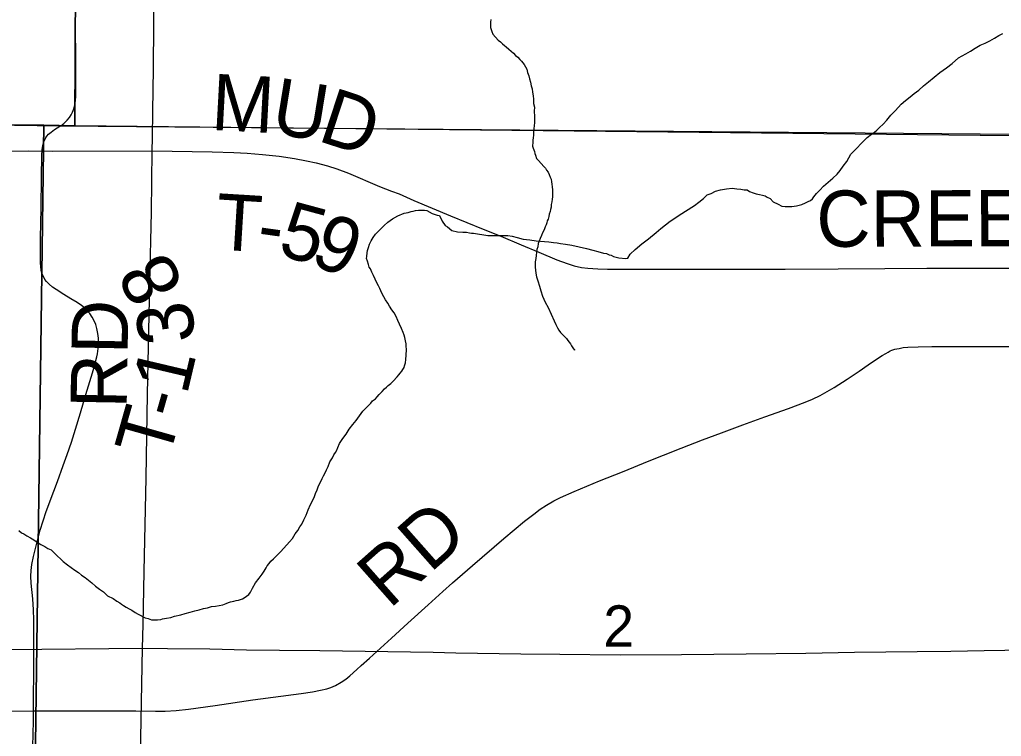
# Model space of a CAD drawing. Extents: x 2.4 to 73.1, y 4.5 to 25.6.
# Drawn here: x 45.0898 to 45.586, y 24.3049 to 24.667 of the extents above; entities that cross this region are included whole.
import ezdxf

# ---------------------------------------------------------------- set-up
doc = ezdxf.new("R2010")
doc.units = 0
for name, color, linetype in [('GM_X_County_Road', 7, 'Continuous'), ('GM_X_County_Road_Text', 7, 'Continuous'), ('GM_X_Interchange_Ramps', 7, 'Continuous'), ('GM_X_Minor_River', 7, 'Continuous'), ('GM_X_Section', 7, 'Continuous'), ('GM_X_Section_Text', 7, 'Continuous'), ('GM_X_Township', 7, 'Continuous'), ('GM_X_Township_Road', 7, 'Continuous'), ('GM_X_Township_Road_Text', 7, 'Continuous'), ('GM_X_US_Shield', 7, 'Continuous')]:
    doc.layers.add(name, color=color, linetype=linetype)

msp = doc.modelspace()

# ---------------------------------------------------------------- linework, layer by layer
at = {"layer": 'GM_X_County_Road'}
for points in [[(45.15687, 24.6007), (45.15704, 24.60732), (45.15719, 24.62068), (45.15741, 24.64213), (45.1576, 24.66451), (45.15768, 24.67881), (45.15796, 24.69807), (45.15826, 24.70846), (45.1589, 24.71731), (45.16008, 24.7409), (45.1615, 24.76822), (45.16283, 24.79492), (45.16439, 24.82285), (45.16511, 24.8362), (45.16551, 24.84401)], [(45.08417, 24.6006), (45.09413, 24.60064), (45.10656, 24.60053), (45.15687, 24.6007)], [(45.15193, 24.34944), (45.15216, 24.36148), (45.15276, 24.38821), (45.15376, 24.43545), (45.15451, 24.47771), (45.15565, 24.53366), (45.15644, 24.5697), (45.15687, 24.6007)], [(44.65309, 24.35168), (44.69204, 24.35052), (44.73275, 24.34943), (44.76631, 24.34845), (44.78899, 24.34797), (44.82536, 24.34714), (44.86981, 24.3464), (44.92733, 24.34627), (44.97644, 24.34711), (45.03611, 24.34793), (45.08398, 24.34876), (45.15193, 24.34944)], [(45.1473, 24.09916), (45.14768, 24.12186), (45.14815, 24.14455), (45.14842, 24.1576), (45.14876, 24.17811), (45.14941, 24.20919), (45.14972, 24.22722), (45.15002, 24.24244), (45.15032, 24.25861), (45.15058, 24.27601), (45.15128, 24.31331), (45.15193, 24.34944)], [(45.15193, 24.34944), (45.16448, 24.34937), (45.18592, 24.34913), (45.20449, 24.34868), (45.22113, 24.34851), (45.24156, 24.34832), (45.29875, 24.34739), (45.31025, 24.34715), (45.32113, 24.347), (45.34319, 24.34662), (45.36278, 24.34643), (45.39325, 24.34611), (45.42434, 24.34621), (45.45698, 24.34661), (45.48709, 24.34687), (45.51169, 24.34738), (45.54339, 24.34778), (45.56049, 24.34802), (45.57727, 24.34824), (45.59809, 24.34858), (45.61643, 24.34872), (45.6357, 24.34897), (45.64348, 24.34895)]]:
    msp.add_lwpolyline(points, dxfattribs=at)
at = {"layer": 'GM_X_Interchange_Ramps'}
msp.add_lwpolyline([(44.61583, 24.62054), (45.11007, 24.61342), (45.61393, 24.6089)], dxfattribs=at)
at = {"layer": 'GM_X_Minor_River'}
for points in [[(45.328, 24.66702), (45.32779, 24.66569), (45.32777, 24.66417), (45.32775, 24.66303), (45.32812, 24.66208), (45.32848, 24.66093), (45.32903, 24.65959), (45.33164, 24.6567), (45.33277, 24.65573), (45.3339, 24.65476), (45.33483, 24.65399), (45.33577, 24.65321), (45.33709, 24.65205), (45.33821, 24.65108), (45.33934, 24.65012)], [(45.5727, 24.65257), (45.5752, 24.65403), (45.5777, 24.6551), (45.5802, 24.65637), (45.58251, 24.65764), (45.58463, 24.65892), (45.58675, 24.66)], [(45.33934, 24.65012), (45.34046, 24.64896), (45.34159, 24.64799), (45.34252, 24.64684), (45.34346, 24.64606), (45.34476, 24.64433), (45.34551, 24.64318), (45.34606, 24.64203), (45.34641, 24.64031), (45.34714, 24.63859), (45.3475, 24.63707), (45.34804, 24.63535), (45.3484, 24.63363), (45.34875, 24.63211), (45.34892, 24.63039), (45.34927, 24.62849), (45.34943, 24.62678), (45.34959, 24.62468), (45.34994, 24.62278), (45.3499, 24.62069), (45.35005, 24.61802), (45.35003, 24.61632), (45.35, 24.6148), (45.34979, 24.61347), (45.34976, 24.61176), (45.34955, 24.61024), (45.34953, 24.60872), (45.34931, 24.60721), (45.3491, 24.60607), (45.34909, 24.60512), (45.34905, 24.60303), (45.34942, 24.60207), (45.34996, 24.60036), (45.35014, 24.5994), (45.3505, 24.59845), (45.35105, 24.59692), (45.35198, 24.59576), (45.35479, 24.59287), (45.35554, 24.59191), (45.35609, 24.59095), (45.35684, 24.58999), (45.35739, 24.58884), (45.35794, 24.5875), (45.35849, 24.58635), (45.35866, 24.58502), (45.35883, 24.58387), (45.359, 24.58254), (45.35917, 24.58102), (45.35915, 24.57988), (45.35913, 24.57874), (45.35911, 24.57741), (45.3589, 24.57627), (45.35869, 24.57495), (45.35848, 24.57362), (45.35846, 24.57229), (45.35806, 24.57116), (45.35785, 24.57002), (45.35745, 24.5687), (45.35724, 24.56756), (45.35684, 24.56624), (45.35645, 24.56529), (45.35624, 24.56435), (45.35585, 24.5634), (45.35545, 24.56227), (45.35485, 24.56076), (45.35407, 24.55925), (45.35348, 24.55793), (45.35288, 24.55642), (45.35229, 24.5551), (45.35189, 24.55396), (45.35167, 24.55226), (45.35127, 24.55093), (45.35106, 24.54961), (45.35085, 24.5479), (45.35063, 24.54639), (45.35041, 24.54468), (45.35039, 24.54335), (45.35037, 24.54202), (45.35054, 24.5405), (45.3507, 24.53897), (45.35105, 24.53707), (45.35178, 24.53497), (45.3525, 24.5323), (45.35323, 24.53), (45.35413, 24.52733), (45.35542, 24.52427), (45.3569, 24.52159), (45.36002, 24.51489), (45.36075, 24.51297), (45.36168, 24.51125), (45.36223, 24.5101), (45.36316, 24.50895), (45.36466, 24.5074), (45.36616, 24.50586), (45.3669, 24.5049), (45.36821, 24.50317), (45.36876, 24.50221), (45.36932, 24.50125), (45.37025, 24.50009), (45.37025, 24.50028), (45.37025, 24.50009)], [(45.34426, 24.55617), (45.34767, 24.55571), (45.35089, 24.55524), (45.35506, 24.55495), (45.35733, 24.5547), (45.3596, 24.55445), (45.3615, 24.55422), (45.3632, 24.55398), (45.36566, 24.55354), (45.36887, 24.55308), (45.37265, 24.55222), (45.37624, 24.55137), (45.37945, 24.55053), (45.38209, 24.5499), (45.38492, 24.54906), (45.38643, 24.54884), (45.38775, 24.54823), (45.38869, 24.54802), (45.39001, 24.54742), (45.39265, 24.54659), (45.39625, 24.54631), (45.3972, 24.54647), (45.39839, 24.54853), (45.40092, 24.55094), (45.40422, 24.55371), (45.4077, 24.55628), (45.41158, 24.55941), (45.41391, 24.56144), (45.41623, 24.56328), (45.41856, 24.56512), (45.42088, 24.56677), (45.4232, 24.56823), (45.43092, 24.57316), (45.43305, 24.57482), (45.43537, 24.57666), (45.43732, 24.57851), (45.43924, 24.57922), (45.44154, 24.5803), (45.44403, 24.581), (45.44708, 24.58149), (45.44994, 24.5818), (45.45221, 24.58155), (45.45429, 24.58131), (45.456, 24.58107), (45.45751, 24.58103), (45.45864, 24.58025), (45.46051, 24.57944), (45.46202, 24.57902), (45.46372, 24.5786), (45.46524, 24.57837), (45.46656, 24.57796), (45.46768, 24.57736), (45.46918, 24.57656), (45.47066, 24.575), (45.4731, 24.5738), (45.47497, 24.57281), (45.47668, 24.57257), (45.47763, 24.57255), (45.47876, 24.57252), (45.4801, 24.57268), (45.48239, 24.573), (45.48506, 24.57369), (45.48698, 24.5744), (45.48833, 24.57513), (45.48948, 24.57567), (45.49045, 24.5764), (45.49124, 24.57752), (45.49261, 24.5792), (45.49417, 24.58087), (45.49612, 24.58291), (45.49845, 24.58494), (45.50078, 24.58697), (45.50292, 24.589), (45.50449, 24.59086), (45.50606, 24.59291), (45.50783, 24.59534), (45.50982, 24.59908), (45.5182, 24.60742), (45.52033, 24.60907), (45.52187, 24.61017), (45.52304, 24.61109), (45.5244, 24.61258), (45.52615, 24.61424), (45.5281, 24.61628), (45.53006, 24.6187), (45.5324, 24.62111), (45.53533, 24.62427), (45.53747, 24.62611), (45.53979, 24.62795), (45.54192, 24.62961), (45.54425, 24.63145), (45.54658, 24.63348), (45.5491, 24.63551), (45.55201, 24.6379), (45.55492, 24.6403), (45.55821, 24.64268), (45.56111, 24.64489), (45.56422, 24.64766), (45.56807, 24.64965), (45.57038, 24.65111), (45.5727, 24.65257)], [(45.2548, 24.45759), (45.25638, 24.46002), (45.25815, 24.46244), (45.25991, 24.46448), (45.26149, 24.46691), (45.26326, 24.46915), (45.26501, 24.47081), (45.26618, 24.47211), (45.26735, 24.47322), (45.26814, 24.47434), (45.26968, 24.47544), (45.27047, 24.47637), (45.27145, 24.47768), (45.27301, 24.47916), (45.27418, 24.48046), (45.27515, 24.48138), (45.27612, 24.48212), (45.27748, 24.48322), (45.27864, 24.48433), (45.2806, 24.48656), (45.28138, 24.48749), (45.28216, 24.48842), (45.28295, 24.48935), (45.28354, 24.49029), (45.28413, 24.49122), (45.28435, 24.49216), (45.28477, 24.49367), (45.285, 24.49538), (45.28524, 24.49746), (45.28531, 24.50031), (45.28516, 24.50202), (45.28519, 24.50316), (45.28485, 24.50469), (45.28451, 24.5064), (45.28416, 24.50755), (45.28363, 24.50889), (45.28273, 24.51101), (45.28183, 24.51312), (45.28093, 24.51504), (45.28003, 24.51696), (45.27913, 24.51888), (45.27784, 24.52044), (45.27674, 24.52217), (45.27583, 24.52372), (45.27473, 24.52545), (45.27382, 24.527), (45.27292, 24.52873), (45.27238, 24.53007), (45.27184, 24.53122), (45.27111, 24.53257), (45.27039, 24.53411), (45.26949, 24.53584), (45.26859, 24.53776), (45.26787, 24.53949), (45.26715, 24.54103), (45.26641, 24.542), (45.26607, 24.54334), (45.26554, 24.54506), (45.26519, 24.5464), (45.26522, 24.54735), (45.26545, 24.54924), (45.26567, 24.55037), (45.26609, 24.55188), (45.2667, 24.55357), (45.2675, 24.55526), (45.2685, 24.55695), (45.26968, 24.55863), (45.27397, 24.56308), (45.27591, 24.56474), (45.27823, 24.56639), (45.28092, 24.56784), (45.28419, 24.56928), (45.2861, 24.56961), (45.28763, 24.57014), (45.28877, 24.5703), (45.28992, 24.57065), (45.29144, 24.5708), (45.29315, 24.57076), (45.29448, 24.57072), (45.29562, 24.57051), (45.29824, 24.56911), (45.30088, 24.56828), (45.30201, 24.56806), (45.30327, 24.56518), (45.30493, 24.56305), (45.30605, 24.56227), (45.30828, 24.5605), (45.31111, 24.55986), (45.31377, 24.5596), (45.31566, 24.55955), (45.31718, 24.55933), (45.31812, 24.55911), (45.31926, 24.55908), (45.32645, 24.55795), (45.3293, 24.55788), (45.33196, 24.558), (45.33443, 24.55794), (45.33652, 24.55789), (45.33879, 24.55764), (45.34124, 24.55701), (45.34426, 24.55617)], [(45.10891, 24.39595), (45.11039, 24.39458), (45.11188, 24.39321), (45.11393, 24.39164), (45.11579, 24.39026), (45.11766, 24.38889), (45.11953, 24.3877), (45.12101, 24.38633), (45.12288, 24.38515), (45.12455, 24.38378), (45.12623, 24.3824), (45.12809, 24.38084), (45.13014, 24.37927), (45.13219, 24.37788), (45.13423, 24.37593), (45.13705, 24.37453), (45.13891, 24.37316), (45.14041, 24.37236), (45.14135, 24.37177), (45.14228, 24.37098), (45.14359, 24.37019), (45.14509, 24.36939), (45.14659, 24.3686), (45.14827, 24.36741), (45.14977, 24.36662), (45.15333, 24.36482), (45.15484, 24.3644), (45.15653, 24.36379), (45.15824, 24.36374), (45.15957, 24.36371), (45.16109, 24.36386), (45.16205, 24.36422), (45.16396, 24.36455), (45.16625, 24.36487), (45.16816, 24.36558), (45.17122, 24.36626), (45.17352, 24.36696), (45.176, 24.36766), (45.1783, 24.36836), (45.18059, 24.36887), (45.1827, 24.36958), (45.1848, 24.36991), (45.18671, 24.37043), (45.18881, 24.37076), (45.19071, 24.37109), (45.19243, 24.37142), (45.19416, 24.37195), (45.19531, 24.37249), (45.19646, 24.37284), (45.19798, 24.37318), (45.19932, 24.37353), (45.20047, 24.37369), (45.20142, 24.37405), (45.20238, 24.3744), (45.20335, 24.37495), (45.20451, 24.37568), (45.20567, 24.3766), (45.20646, 24.37772), (45.20746, 24.37978), (45.20904, 24.3824), (45.21081, 24.38482), (45.21238, 24.38687), (45.21337, 24.38837), (45.21436, 24.39005), (45.21496, 24.39099), (45.21594, 24.39229), (45.21673, 24.39341), (45.21808, 24.39451), (45.21964, 24.39618), (45.22062, 24.39711), (45.22178, 24.39822), (45.22628, 24.40323), (45.22765, 24.40491), (45.22904, 24.40715), (45.23041, 24.40883), (45.2314, 24.4107), (45.23239, 24.41219), (45.23339, 24.41426), (45.23459, 24.4167), (45.23561, 24.41933), (45.23681, 24.42196), (45.23801, 24.42421), (45.23882, 24.42608), (45.23942, 24.42759), (45.24023, 24.42947), (45.24085, 24.43154), (45.24165, 24.43304), (45.24265, 24.4351), (45.24345, 24.4366), (45.24425, 24.4381), (45.24485, 24.43961), (45.24566, 24.4413), (45.24666, 24.44355), (45.24785, 24.44561), (45.24865, 24.44711), (45.24944, 24.44823), (45.25004, 24.44954), (45.25064, 24.45085), (45.25146, 24.45292), (45.25323, 24.45535), (45.2548, 24.45759)], [(45.08948, 24.40897), (45.09078, 24.4078), (45.0919, 24.4072), (45.0934, 24.40621), (45.09527, 24.40522), (45.09696, 24.40422), (45.09864, 24.40304), (45.10051, 24.40186), (45.10257, 24.40085), (45.10407, 24.39987), (45.10575, 24.39906), (45.10724, 24.3977), (45.10891, 24.39595)]]:
    msp.add_lwpolyline(points, dxfattribs=at)
at = {"layer": 'GM_X_Section'}
for points in [[(44.6151, 24.61859), (45.10205, 24.6139), (45.09554, 24.12567), (44.60282, 24.12385)], [(45.11777, 24.61357), (45.60677, 24.60836), (45.59842, 24.12263), (45.09554, 24.12567), (45.10205, 24.6139)]]:
    msp.add_lwpolyline(points, close=True, dxfattribs=at)
at = {"layer": 'GM_X_Township'}
msp.add_lwpolyline([(44.61583, 24.62054), (45.11007, 24.61342), (45.61393, 24.6089)], dxfattribs=at)
at = {"layer": 'GM_X_Township_Road'}
for points in [[(45.11019, 24.61314), (45.11063, 24.61342), (45.11208, 24.61454), (45.11383, 24.61622), (45.115, 24.6176), (45.11583, 24.61886), (45.11653, 24.62018), (45.11719, 24.62186), (45.11771, 24.62392), (45.11804, 24.62603), (45.11815, 24.62855), (45.11829, 24.64151), (45.11806, 24.66888), (45.11803, 24.69592), (45.11797, 24.70711), (45.11791, 24.71737), (45.11801, 24.73335)], [(45.09686, 24.31787), (45.09688, 24.32092), (45.09692, 24.3405), (45.09704, 24.35449), (45.09701, 24.36381), (45.09683, 24.36876), (45.09644, 24.37432), (45.09563, 24.38238), (45.09549, 24.38583), (45.09562, 24.38866), (45.09601, 24.39178), (45.09678, 24.39577), (45.09828, 24.40183), (45.10024, 24.40904), (45.10167, 24.41382), (45.10328, 24.41854), (45.10707, 24.42874), (45.1089, 24.43367), (45.11187, 24.44181), (45.1139, 24.44735), (45.11601, 24.45351), (45.11803, 24.46003), (45.12051, 24.46837), (45.12332, 24.4776), (45.1247, 24.48205), (45.12665, 24.4886), (45.12784, 24.49278), (45.1289, 24.49665), (45.12918, 24.49815), (45.12957, 24.50087), (45.12972, 24.50331), (45.12964, 24.50607), (45.12936, 24.5085), (45.12886, 24.51089), (45.12824, 24.51293), (45.1273, 24.51518), (45.12643, 24.51677), (45.12523, 24.51853), (45.12384, 24.52014), (45.12253, 24.5214), (45.12111, 24.52254), (45.11881, 24.52407), (45.11562, 24.52599), (45.11217, 24.52811), (45.10821, 24.53062), (45.10641, 24.53189), (45.10474, 24.53336), (45.1034, 24.53474), (45.10263, 24.53577), (45.10181, 24.53715), (45.1011, 24.53894), (45.1007, 24.54049), (45.10045, 24.54207), (45.10031, 24.54428), (45.10031, 24.54742), (45.10039, 24.55362), (45.10044, 24.55673), (45.10067, 24.57162), (45.10082, 24.58748), (45.101, 24.59838), (45.10119, 24.6012), (45.10154, 24.6034), (45.10208, 24.60525), (45.10277, 24.60671), (45.10364, 24.60808), (45.10448, 24.60908), (45.10567, 24.61016), (45.1075, 24.61143), (45.11019, 24.61314)], [(45.15687, 24.6007), (45.18712, 24.60015), (45.19801, 24.59988), (45.20485, 24.59953), (45.21261, 24.59891), (45.22096, 24.59795), (45.22867, 24.59683), (45.23481, 24.59573), (45.23967, 24.59464), (45.24541, 24.59312), (45.25016, 24.59159), (45.25599, 24.58939), (45.27176, 24.58277), (45.27779, 24.58035), (45.28158, 24.57893), (45.28898, 24.57567), (45.30763, 24.56792), (45.32401, 24.56117), (45.33294, 24.55754), (45.34328, 24.55324), (45.35216, 24.54951), (45.36135, 24.54573), (45.36657, 24.54377), (45.3701, 24.54268), (45.37369, 24.54185), (45.37704, 24.54138), (45.38197, 24.54104), (45.38693, 24.54088), (45.395, 24.54087), (45.41614, 24.54097), (45.44256, 24.54099), (45.4609, 24.54102), (45.47675, 24.54102), (45.50348, 24.54103), (45.5271, 24.54124), (45.54824, 24.54142), (45.56969, 24.54149), (45.59083, 24.54148)], [(45.09686, 24.31787), (45.14847, 24.31773), (45.1584, 24.31761), (45.16336, 24.3177), (45.16892, 24.31804), (45.17509, 24.31867), (45.18863, 24.3205), (45.2077, 24.32332), (45.23205, 24.32651), (45.23787, 24.32742), (45.24181, 24.32816), (45.2451, 24.32897), (45.24713, 24.32965), (45.24936, 24.33062), (45.2523, 24.33228), (45.2546, 24.33381), (45.25676, 24.33553), (45.26023, 24.33861), (45.26249, 24.34072), (45.26663, 24.34448), (45.27769, 24.3545), (45.28598, 24.36201), (45.29632, 24.37143), (45.30369, 24.37812), (45.30855, 24.38247), (45.31867, 24.39121), (45.33445, 24.40479), (45.34496, 24.41358), (45.34961, 24.41724), (45.35288, 24.41965), (45.35601, 24.42172), (45.3598, 24.42391), (45.36315, 24.42559), (45.37, 24.42861), (45.38293, 24.43394), (45.39445, 24.43863), (45.40797, 24.44415), (45.4152, 24.44701), (45.42416, 24.45056), (45.43491, 24.45466), (45.44448, 24.45833), (45.45527, 24.46235), (45.46639, 24.4663), (45.47839, 24.47057), (45.48681, 24.47376), (45.49051, 24.47532), (45.49441, 24.47719), (45.49794, 24.4791), (45.50138, 24.48118), (45.50796, 24.48528), (45.5121, 24.48801), (45.51414, 24.48942), (45.51872, 24.49259), (45.52333, 24.4958), (45.5257, 24.49732), (45.5276, 24.49837), (45.52867, 24.499), (45.52977, 24.49961), (45.53063, 24.50002), (45.53218, 24.50047), (45.53309, 24.50068), (45.53427, 24.50086), (45.53641, 24.50134), (45.53862, 24.50158), (45.54392, 24.50178), (45.55077, 24.50191), (45.5836, 24.50191), (45.60405, 24.50192)], [(45.07142, 24.31769), (45.09686, 24.31787)], [(45.09393, 24.12521), (45.09393, 24.12758), (45.09398, 24.14127), (45.0942, 24.16427), (45.09432, 24.17889), (45.09451, 24.18914), (45.09493, 24.20623), (45.09513, 24.22364), (45.09563, 24.24851), (45.09614, 24.28052), (45.09647, 24.2998), (45.09682, 24.31254), (45.09686, 24.31787)]]:
    msp.add_lwpolyline(points, dxfattribs=at)
at = {"layer": 'GM_X_US_Shield'}
for points in [[(45.11907, 24.90511), (44.61994, 24.90511), (44.6151, 24.61859), (45.10205, 24.6139), (45.11777, 24.61357)], [(45.62172, 24.90511), (45.11907, 24.90511), (45.11777, 24.61357), (45.60677, 24.60836), (45.61871, 24.60829)]]:
    msp.add_lwpolyline(points, close=True, dxfattribs=at)

# ---------------------------------------------------------------- texts
at = {"layer": 'GM_X_County_Road_Text'}
msp.add_text('RD', height=0.028409, rotation=89.0128, dxfattribs=at).set_placement((45.14389, 24.47036))
at = {"layer": 'GM_X_Section_Text'}
msp.add_text('2', height=0.02093, rotation=0, dxfattribs=at).set_placement((45.38478, 24.35015))
at = {"layer": 'GM_X_Township_Road_Text'}
for s, height, rotation, p in [('M', 0.02841, 356.9416, (45.1862, 24.61134)), ('U', 0.02841, 350.7398, (45.21618, 24.60979)), ('D', 0.02841, 341.8749, (45.23973, 24.60604)), ('T', 0.02841, 356.4878, (45.1883, 24.55095)), ('CREEK', 0.028409, 0.2017, (45.49248, 24.5522)), ('5', 0.02841, 344.8902, (45.21956, 24.54829)), ('9', 0.02841, 338.1706, (45.23562, 24.544)), ('-', 0.02841, 352.0912, (45.20893, 24.5497)), ('8', 0.02841, 117.7043, (45.17336, 24.53272)), ('3', 0.02841, 97.2898, (45.17888, 24.50489)), ('1', 0.02841, 76.7185, (45.17429, 24.47681)), ('-', 0.02841, 74.0739, (45.17072, 24.46421)), ('T', 0.02841, 74.132, (45.16492, 24.44378)), ('RD', 0.028409, 41.5086, (45.27664, 24.36887))]:
    msp.add_text(s, height=height, rotation=rotation, dxfattribs=at).set_placement(p)

doc.saveas('drawing.dxf')
